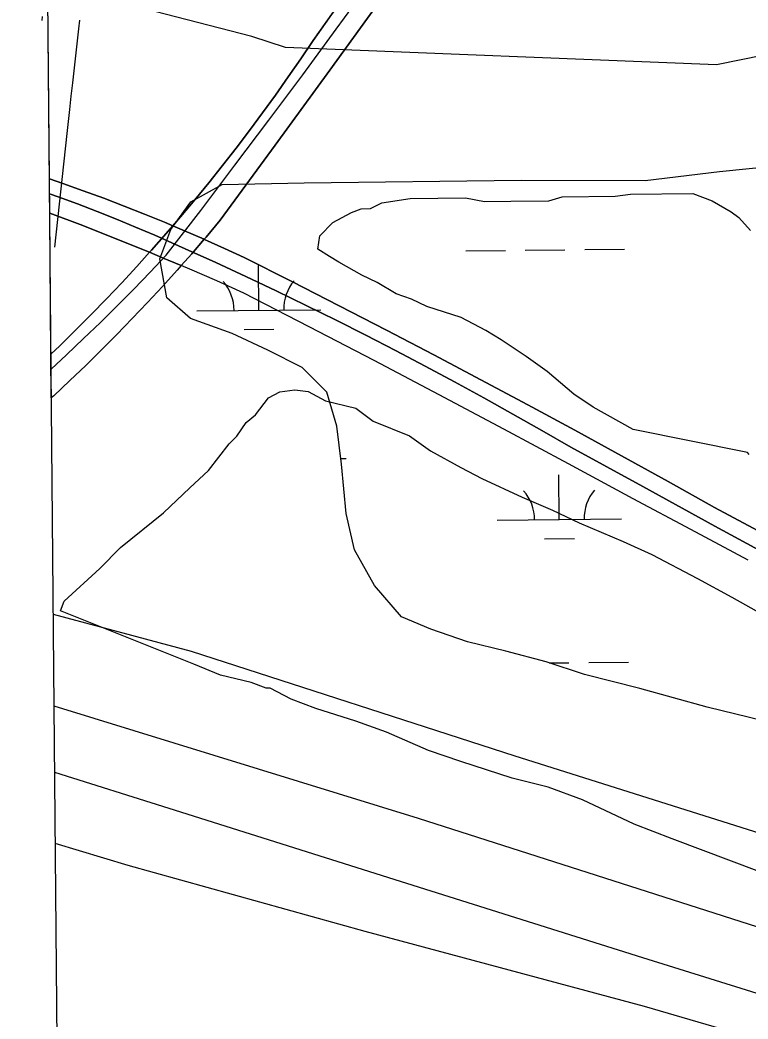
# Model space of a CAD drawing. Extents: x 3598634 to 3636690, y 517270 to 542944.
# Drawn here: x 3602690 to 3603277, y 537512 to 538317 of the extents above; entities that cross this region are included whole.
import ezdxf

# ---------------------------------------------------------------- set-up
doc = ezdxf.new("R2010")
doc.units = 0
for name, color, linetype in [('V-BRDG-OTLN', 7, 'Continuous'), ('V-FLOD-BASE', 7, 'Continuous'), ('V-GRID-FRAM', 7, 'Continuous'), ('V-ROAD-CNTR', 7, 'Continuous'), ('V-SITE-VEGE', 7, 'Continuous'), ('V-TOPO-SHOR', 7, 'Continuous'), ('V-WETL-SWMP', 7, 'Continuous')]:
    doc.layers.add(name, color=color, linetype=linetype)

msp = doc.modelspace()

# ---------------------------------------------------------------- linework, layer by layer
at = {"layer": 'V-BRDG-OTLN'}
for p, q in [((3602714.01, 538189.04), (3602710.41, 538594.93)), ((3602986.08, 538385.01), (3602926.43, 538300.59)), ((3602926.43, 538300.59), (3602916.53, 538285.82)), ((3602916.53, 538285.82), (3602906.45, 538271.17)), ((3602906.45, 538271.17), (3602896.2, 538256.64)), ((3602896.2, 538256.64), (3602885.78, 538242.22)), ((3602885.78, 538242.22), (3602875.18, 538227.94)), ((3602875.18, 538227.94), (3602864.41, 538213.79)), ((3602864.41, 538213.79), (3602853.46, 538199.77)), ((3602853.46, 538199.77), (3602842.36, 538185.88)), ((3602714.25, 538161.57), (3602714.01, 538189.04)), ((3602714.01, 538189.04), (3602724.71, 538185.39)), ((3602724.71, 538185.39), (3602714.01, 538189.04)), ((3602724.71, 538185.39), (3602741.27, 538179.51)), ((3602741.27, 538179.51), (3602724.71, 538185.39)), ((3602741.27, 538179.51), (3602757.76, 538173.45)), ((3602757.76, 538173.45), (3602741.27, 538179.51)), ((3602842.36, 538185.88), (3602831.08, 538172.12)), ((3602757.76, 538173.45), (3602774.19, 538167.18)), ((3602774.19, 538167.18), (3602757.76, 538173.45)), ((3602831.08, 538172.12), (3602819.64, 538158.5)), ((3602774.19, 538167.18), (3602790.53, 538160.73)), ((3602790.53, 538160.73), (3602774.19, 538167.18)), ((3602716.51, 538160.73), (3602714.25, 538161.57)), ((3602715.26, 538047.85), (3602714.25, 538161.57)), ((3602714.25, 538161.57), (3602716.51, 538160.73)), ((3602738.78, 538152.24), (3602716.51, 538160.73)), ((3602716.51, 538160.73), (3602738.78, 538152.24)), ((3602790.53, 538160.73), (3602806.8, 538154.1)), ((3602806.8, 538154.1), (3602790.53, 538160.73)), ((3602819.64, 538158.5), (3602813.44, 538151.29)), ((3602760.98, 538143.55), (3602738.78, 538152.24)), ((3602738.78, 538152.24), (3602760.98, 538143.55)), ((3602806.8, 538154.1), (3602813.44, 538151.29)), ((3602813.44, 538151.29), (3602806.8, 538154.1)), ((3602813.44, 538151.29), (3602808.04, 538145.02)), ((3602783.09, 538134.66), (3602760.98, 538143.55)), ((3602760.98, 538143.55), (3602783.09, 538134.66)), ((3602808.04, 538145.02), (3602796.27, 538131.67)), ((3602794.66, 538129.89), (3602783.09, 538134.66)), ((3602783.09, 538134.66), (3602794.66, 538129.89)), ((3602796.27, 538131.67), (3602794.66, 538129.89)), ((3602784.35, 538118.47), (3602794.66, 538129.89)), ((3602794.66, 538129.89), (3602784.35, 538118.47)), ((3602794.66, 538129.89), (3602805.13, 538125.57)), ((3602805.13, 538125.57), (3602820.2, 538119.19)), ((3602772.26, 538105.42), (3602784.35, 538118.47)), ((3602784.35, 538118.47), (3602772.26, 538105.42)), ((3602816.96, 538115.52), (3602805.05, 538102.38)), ((3602820.2, 538119.19), (3602816.96, 538115.52)), ((3602760.02, 538092.5), (3602772.26, 538105.42)), ((3602772.26, 538105.42), (3602760.02, 538092.5)), ((3602805.05, 538102.38), (3602792.99, 538089.39)), ((3602747.63, 538079.74), (3602760.02, 538092.5)), ((3602760.02, 538092.5), (3602747.63, 538079.74)), ((3602792.99, 538089.39), (3602780.79, 538076.52)), ((3602735.08, 538067.13), (3602747.63, 538079.74)), ((3602747.63, 538079.74), (3602735.08, 538067.13)), ((3602780.79, 538076.52), (3602768.43, 538063.8)), ((3602722.38, 538054.67), (3602735.08, 538067.13)), ((3602735.08, 538067.13), (3602722.38, 538054.67)), ((3602768.43, 538063.8), (3602755.92, 538051.23)), ((3602715.26, 538047.85), (3602722.38, 538054.67)), ((3602722.38, 538054.67), (3602715.26, 538047.85)), ((3602755.92, 538051.23), (3602743.27, 538038.8)), ((3602715.57, 538012.59), (3602715.26, 538047.85)), ((3602743.27, 538038.8), (3602730.47, 538026.52)), ((3602730.47, 538026.52), (3602717.54, 538014.39)), ((3602717.54, 538014.39), (3602715.57, 538012.59))]:
    msp.add_line(p, q, dxfattribs=at)
for points in [[(3603274.82, 538754.12), (3603251.39, 538720.98), (3603228.1, 538687.74), (3603204.96, 538654.41), (3603181.96, 538620.99), (3603159.1, 538587.48), (3603136.39, 538553.88), (3603113.82, 538520.19), (3603070.61, 538459.11), (3603027.21, 538398.16), (3602983.62, 538337.35), (3602939.85, 538276.68), (3602895.89, 538216.14), (3602851.74, 538155.74), (3602840.3, 538142.2), (3602838.74, 538140.4)], [(3602838.74, 538140.4), (3602822.99, 538147.26), (3602813.44, 538151.29), (3602819.64, 538158.5), (3602831.08, 538172.12), (3602842.36, 538185.88), (3602853.46, 538199.77), (3602864.41, 538213.79), (3602875.18, 538227.94), (3602885.78, 538242.22), (3602896.2, 538256.64), (3602906.45, 538271.17), (3602916.53, 538285.82), (3602926.43, 538300.59), (3602986.08, 538385.01)], [(3602715.37, 538035.79), (3602727.82, 538047.32), (3602741.57, 538060.33), (3602755.18, 538073.48), (3602768.65, 538086.78), (3602781.97, 538100.23), (3602795.14, 538113.82), (3602808.17, 538127.54), (3602835.94, 538163.69), (3602863.52, 538199.99), (3602890.91, 538236.43), (3602918.12, 538273.01), (3602945.14, 538309.74), (3602971.98, 538346.6)], [(3602840.3, 538142.2), (3602851.74, 538155.74), (3602895.89, 538216.14), (3602939.85, 538276.68), (3602983.62, 538337.35)], [(3602714.11, 538177.11), (3602720.96, 538174.67), (3602736.71, 538168.86), (3602752.38, 538162.85), (3602767.98, 538156.66), (3602783.51, 538150.28), (3602798.95, 538143.72), (3602823.52, 538132.8), (3602848, 538121.69), (3602872.38, 538110.37), (3602896.67, 538098.85), (3602920.87, 538087.13), (3602944.96, 538075.22), (3602968.96, 538063.1), (3602992.87, 538050.79), (3603016.66, 538038.29), (3603040.36, 538025.58), (3603063.95, 538012.69), (3603087.44, 537999.6), (3603110.81, 537986.32), (3603134.08, 537972.85), (3603192.08, 537941.09), (3603250.12, 537909.38), (3603308.19, 537877.73)], [(3603277.07, 537881.77), (3603230.78, 537906.64), (3603184.44, 537931.4), (3603132.39, 537959.47), (3603080.24, 537987.36), (3603028, 538015.06), (3602975.67, 538042.6), (3602923.25, 538069.94), (3602870.73, 538097.11), (3602848.95, 538106.8), (3602827.08, 538116.28), (3602820.2, 538119.19), (3602828.71, 538128.8), (3602838.74, 538140.4), (3602839.1, 538140.24), (3602855.13, 538133.03), (3602871.06, 538125.63), (3602909.38, 538106.28), (3602947.6, 538086.76), (3602985.73, 538067.06), (3603023.77, 538047.2), (3603061.7, 538027.16), (3603099.55, 538006.95), (3603137.3, 537986.57), (3603174.95, 537966.02), (3603212.5, 537945.3), (3603249.95, 537924.41), (3603323.68, 537884.71)], [(3603323.68, 537884.71), (3603249.95, 537924.41), (3603212.5, 537945.3), (3603174.95, 537966.02), (3603137.3, 537986.57), (3603099.55, 538006.95), (3603061.7, 538027.16), (3603023.77, 538047.2), (3602985.73, 538067.06), (3602947.6, 538086.76), (3602909.38, 538106.28), (3602871.06, 538125.63), (3602855.13, 538133.03), (3602839.1, 538140.24), (3602838.74, 538140.4), (3602840.3, 538142.2)]]:
    msp.add_lwpolyline(points, dxfattribs=at)
msp.add_lwpolyline([(3602838.74, 538140.4), (3602828.71, 538128.8), (3602820.2, 538119.19), (3602805.13, 538125.57), (3602794.66, 538129.89), (3602796.27, 538131.67), (3602808.04, 538145.02), (3602813.44, 538151.29), (3602822.99, 538147.26)], close=True, dxfattribs=at)
at = {"layer": 'V-FLOD-BASE'}
msp.add_lwpolyline([(3603526.08, 538272.44), (3603406.48, 538312.47), (3603251.47, 538280.87), (3602904.29, 538294.91), (3602876.99, 538303.66), (3602712.61, 538346.36)], dxfattribs=at)
at = {"layer": 'V-GRID-FRAM'}
msp.add_lwpolyline([(3602690.32, 540859.19), (3634347.42, 541153.89), (3634524.61, 522971.79), (3602851.64, 522676.95), (3602690.32, 540859.19)], dxfattribs=at)
at = {"layer": 'V-ROAD-CNTR'}
for points in [[(3602715.37, 538035.79), (3602727.82, 538047.32), (3602741.57, 538060.33), (3602755.18, 538073.48), (3602768.65, 538086.78), (3602781.97, 538100.23), (3602795.14, 538113.82), (3602808.17, 538127.54), (3602835.94, 538163.69), (3602863.52, 538199.99), (3602890.91, 538236.43), (3602918.12, 538273.01), (3602945.14, 538309.74), (3602971.98, 538346.6)], [(3602708.29, 538319.99), (3602707.96, 538316.64)], [(3602738.14, 538317.04), (3602737.44, 538309.88), (3602736.67, 538302.67), (3602735.03, 538288.19), (3602732.51, 538266.58), (3602731.28, 538255.82), (3602730.08, 538245.06), (3602727.98, 538225.64), (3602718.07, 538134.14)], [(3603308.19, 537877.73), (3603250.12, 537909.38), (3603192.08, 537941.09), (3603134.08, 537972.85), (3603110.81, 537986.32), (3603087.44, 537999.6), (3603063.95, 538012.69), (3603040.36, 538025.58), (3603016.66, 538038.29), (3602992.87, 538050.79), (3602968.96, 538063.1), (3602944.96, 538075.22), (3602920.87, 538087.13), (3602896.67, 538098.85), (3602872.38, 538110.37), (3602848, 538121.69), (3602823.52, 538132.8), (3602798.95, 538143.72), (3602783.51, 538150.28), (3602767.98, 538156.66), (3602752.38, 538162.85), (3602736.71, 538168.86), (3602720.96, 538174.67), (3602714.11, 538177.11)], [(3602718.25, 537710.97), (3602810.25, 537681.99), (3603001.83, 537621.61), (3603191.93, 537561.7), (3603413.2, 537492.78), (3603634.98, 537422.89), (3603868.63, 537350.17), (3604062.21, 537287.84), (3604282.98, 537219.41), (3604517.14, 537145.22)], [(3604185.12, 537204.98), (3604050.45, 537251.46), (3604033.09, 537257.45), (3603862.73, 537316.6), (3603679.56, 537375.11), (3603416.21, 537457.34), (3603193.5, 537522.3), (3602968.38, 537582.78), (3602777.37, 537635.78), (3602718.76, 537653.51)]]:
    msp.add_lwpolyline(points, dxfattribs=at)
at = {"layer": 'V-SITE-VEGE'}
for points in [[(3603277.9, 537966.97), (3603276.35, 537968.48), (3603184.39, 537987.25), (3603152.07, 538005.21), (3603136.65, 538015.72), (3603115.03, 538033.81), (3603098.07, 538045.84), (3603078.03, 538059.36), (3603065.71, 538066.85), (3603045.71, 538077.31), (3603018.08, 538086.16), (3603005.78, 538092.12), (3602993.49, 538096.56), (3602978.1, 538105.55), (3602965.79, 538111.52), (3602947.32, 538122), (3602939.62, 538126.49), (3602930.38, 538132.5), (3602931.78, 538143.22), (3602942.35, 538154.05), (3602957.54, 538161.87), (3602965.15, 538165.02), (3602972.79, 538165.11), (3602981.91, 538169.81), (3603004.8, 538173.14), (3603049.14, 538173.68), (3603064.46, 538170.8), (3603085.86, 538171.06), (3603116.44, 538171.43), (3603127.1, 538174.61), (3603169.9, 538175.13), (3603182.11, 538176.8), (3603232.56, 538177.41), (3603247.92, 538171.48), (3603263.31, 538162.49), (3603269.49, 538157.98), (3603278.78, 538147.39)], [(3603286.52, 537630.72), (3603215.88, 537657.39), (3603185.16, 537669.25), (3603143.64, 537688.63), (3603116, 537698.99), (3603086.86, 537706.29), (3603045.42, 537719.55), (3603019.33, 537728.41), (3602985.51, 537743.29), (3602960.94, 537752.17), (3602928.71, 537762.48), (3602908.75, 537769.89), (3602891.82, 537778.86), (3602888.76, 537778.82), (3602876.48, 537783.26), (3602851.95, 537789.08), (3602830.43, 537798), (3602722.89, 537841.04), (3602725.86, 537848.72), (3602754.59, 537875.06), (3602771.21, 537892.08), (3602806.03, 537920.02), (3602827.2, 537940.15), (3602842.32, 537954.09), (3602858.87, 537975.69), (3602864.92, 537981.88), (3602872.43, 537992.67), (3602880, 537998.88), (3602890.54, 538012.77), (3602899.65, 538017.46), (3602911.86, 538019.14), (3602922.58, 538017.74), (3602936.43, 538010.26), (3602960.97, 538004.44), (3602974.85, 537993.9), (3603004.04, 537982.02), (3603021.01, 537970), (3603045.63, 537956.53), (3603062.56, 537947.56), (3603094.84, 537932.66), (3603119.43, 537922.26), (3603140.96, 537911.81), (3603176.3, 537896.95), (3603199.36, 537886.52), (3603236.29, 537867.09), (3603263.99, 537852.13), (3603290.16, 537837.16)]]:
    msp.add_lwpolyline(points, dxfattribs=at)
at = {"layer": 'V-TOPO-SHOR'}
for points in [[(3602717.12, 537838.46), (3602828.25, 537808.43), (3603089.13, 537724.31), (3603403.68, 537624.72), (3603813.43, 537494.97), (3604041.14, 537408.56), (3604112.64, 537378.12), (3604144.04, 537369.01), (3604181.99, 537368.52), (3604214.24, 537367.96), (3604259.88, 537358.08), (3604302.75, 537342.47), (3604418.18, 537286.01), (3604532.58, 537237.11), (3604558.23, 537233.63), (3604592.45, 537227.4), (3604623.82, 537221.14), (3604648.54, 537215.75), (3604715.1, 537201.37), (3604783.81, 537182.47), (3604829.54, 537165.19), (3604970.51, 537130.09)], [(3604528.88, 537197.81), (3604279.52, 537270.68), (3603757.88, 537430.38), (3603448.4, 537533.83), (3603011.4, 537673.68), (3602717.78, 537764.33)]]:
    msp.add_lwpolyline(points, dxfattribs=at)
at = {"layer": 'V-WETL-SWMP'}
for p, q in [((3603049.44, 538131.16), (3603081.43, 538131.46)), ((3603097.43, 538131.61), (3603129.43, 538131.9)), ((3603145.43, 538132.05), (3603177.43, 538132.35)), ((3602882.81, 538083.18), (3602882.48, 538119.18)), ((3602832.81, 538082.71), (3602932.81, 538083.64)), ((3602870.96, 538067.64), (3602894.95, 538067.86)), ((3602948.76, 537963.71), (3602953.08, 537963.76)), ((3603124.86, 537914.61), (3603124.53, 537950.61)), ((3603074.87, 537914.14), (3603174.86, 537915.08)), ((3603113.01, 537899.07), (3603137.01, 537899.29)), ((3603116.62, 537799.1), (3603132.53, 537799.24)), ((3603148.53, 537799.39), (3603180.53, 537799.69))]:
    msp.add_line(p, q, dxfattribs=at)
msp.add_lwpolyline([(3603333.12, 537741.68), (3603244.07, 537763.48), (3603189.71, 537778.51), (3603145.19, 537789.74), (3603114.38, 537799.82), (3603081.64, 537808.58), (3603050.87, 537816.05), (3603021.37, 537826.15), (3602997.75, 537836.32), (3602975.91, 537861.52), (3602959.91, 537890.06), (3602953.04, 537919.35), (3602949.3, 537959.13), (3602945.68, 537989.77), (3602937.52, 538017.1), (3602917.7, 538037.1), (3602890.12, 538051.14), (3602861.24, 538064.51), (3602827.8, 538076.52), (3602808.67, 538093.27), (3602803.08, 538124.54), (3602811.95, 538148.15), (3602828, 538170.53), (3602853.3, 538184.54), (3602919.22, 538185.97), (3603094.15, 538188.02), (3603194.04, 538187.89), (3603254.02, 538195.12), (3603341.39, 538203.98)], dxfattribs=at)
for centre, start, end in [((3602827.57, 538083.14), 359.76153, 41.30519), ((3602938.05, 538084.17), 139.76152, 181.30518), ((3603069.62, 537914.57), 359.76153, 41.30519), ((3603180.1, 537915.6), 139.76152, 181.30518)]:
    msp.add_arc(centre, 35.25, start, end, dxfattribs=at)

doc.saveas('drawing.dxf')
